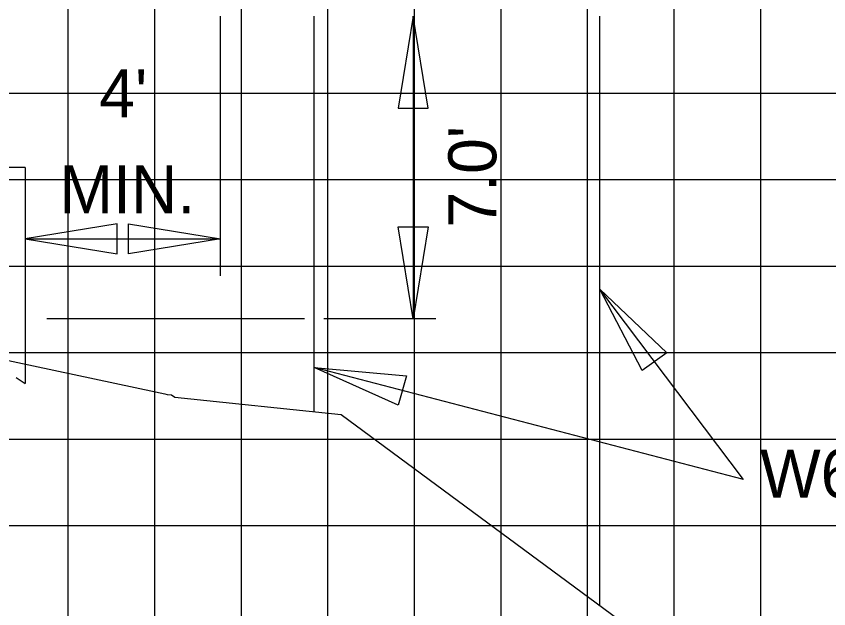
# Model space of a CAD drawing. Extents: x 2193008 to 2198143, y 1236112 to 1237864.
# Drawn here: x 2194975.66 to 2194994.43, y 1237286.18 to 1237299.88 of the extents above; entities that cross this region are included whole.
import ezdxf

# ---------------------------------------------------------------- set-up
doc = ezdxf.new("R2010")
doc.units = 0
for name, color, linetype in [('3', 7, 'Continuous'), ('GSDIMS', 7, 'Continuous'), ('Level 1', 7, 'Continuous'), ('Level 55', 7, 'Continuous'), ('Level 61', 7, 'Continuous'), ('M-ROADS', 7, 'Continuous')]:
    doc.layers.add(name, color=color, linetype=linetype)

msp = doc.modelspace()

# ---------------------------------------------------------------- linework, layer by layer
at = {"layer": '3'}
for p, q in [((2194980.377, 1237293.879), (2194980.377, 1237299.883)), ((2194992.463, 1237289.17), (2194989.14, 1237293.575)), ((2194992.463, 1237289.17), (2194982.543, 1237291.759))]:
    msp.add_line(p, q, dxfattribs=at)
at = {"layer": 'GSDIMS'}
for p, q in [((2194982.543, 1237290.739), (2194982.543, 1237299.883)), ((2194984.829, 1237299.883), (2194984.829, 1237292.883)), ((2194989.14, 1237286.258), (2194989.14, 1237299.883)), ((2194982.321, 1237292.883), (2194976.362, 1237292.883)), ((2194985.352, 1237292.883), (2194982.763, 1237292.883))]:
    msp.add_line(p, q, dxfattribs=at)
for points in [[(2194984.829, 1237299.883), (2194984.482, 1237297.755), (2194985.176, 1237297.755)], [(2194975.862, 1237294.734), (2194977.99, 1237294.386), (2194977.99, 1237295.081)], [(2194980.377, 1237294.734), (2194978.248, 1237294.386), (2194978.248, 1237295.081)], [(2194984.829, 1237292.883), (2194984.482, 1237295.012), (2194985.176, 1237295.012)], [(2194989.14, 1237293.575), (2194990.692, 1237292.1), (2194990.123, 1237291.689)], [(2194982.543, 1237291.759), (2194984.675, 1237291.565), (2194984.483, 1237290.89)]]:
    msp.add_lwpolyline(points, close=True, dxfattribs=at)
at = {"layer": 'Level 1'}
for p, q in [((2194975.862, 1237296.386), (2194974.219, 1237296.386)), ((2194975.862, 1237296.386), (2194975.862, 1237291.394)), ((2194975.658, 1237291.532), (2194975.862, 1237291.394))]:
    msp.add_line(p, q, dxfattribs=at)
at = {"layer": 'Level 61'}
msp.add_line((2194975.862, 1237294.734), (2194980.377, 1237294.734), dxfattribs=at)
at = {"layer": 'M-ROADS'}
for p, q in [((2194976.86, 1237258.106), (2194976.86, 1237318.106)), ((2194978.86, 1237258.106), (2194978.86, 1237318.106)), ((2194980.86, 1237258.106), (2194980.86, 1237318.106)), ((2194982.86, 1237258.106), (2194982.86, 1237318.106)), ((2194984.86, 1237258.106), (2194984.86, 1237318.106)), ((2194986.86, 1237258.106), (2194986.86, 1237318.106)), ((2194988.86, 1237258.106), (2194988.86, 1237318.106)), ((2194990.86, 1237258.106), (2194990.86, 1237318.106)), ((2194992.86, 1237258.106), (2194992.86, 1237318.106)), ((2194892.86, 1237298.106), (2195022.86, 1237298.106)), ((2194892.86, 1237296.106), (2195022.86, 1237296.106)), ((2194892.86, 1237294.106), (2195022.86, 1237294.106)), ((2194892.86, 1237292.106), (2195022.86, 1237292.106)), ((2194892.86, 1237290.106), (2195022.86, 1237290.106)), ((2194892.86, 1237288.106), (2195022.86, 1237288.106))]:
    msp.add_line(p, q, dxfattribs=at)
msp.add_lwpolyline([(2194971.926, 1237292.676), (2194978.876, 1237291.196), (2194979.09, 1237291.15), (2194979.148, 1237291.138), (2194979.243, 1237291.128), (2194979.319, 1237291.078), (2194983.166, 1237290.674), (2194990.41, 1237285.319)], dxfattribs=at)

# ---------------------------------------------------------------- texts
at = {"layer": 'Level 55'}
for s, p in [("4'", (2194977.577, 1237297.547)), ('MIN.', (2194976.658, 1237295.326)), ('W6x15', (2194992.845, 1237288.754))]:
    msp.add_text(s, height=1.1105, dxfattribs=at).set_placement(p)
msp.add_text("7.0'", height=1.1105, rotation=90, dxfattribs=at).set_placement((2194986.751, 1237294.999))

doc.saveas('drawing.dxf')
